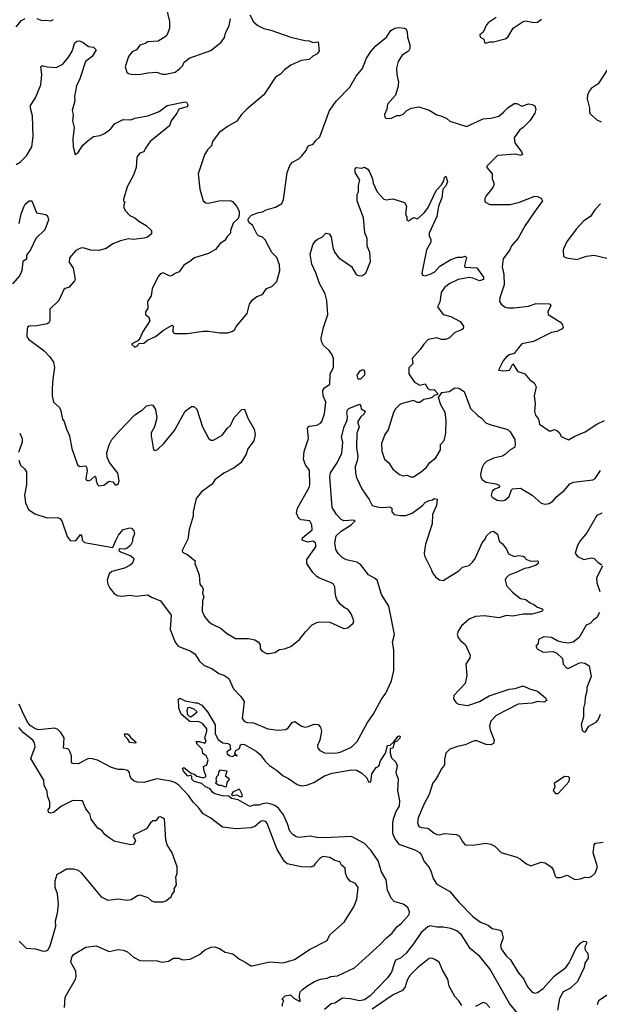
# Model space of a CAD drawing. Extents: x 1921360 to 2014538, y 768294 to 907744.
# Tile 364 of 412: x 1970833 to 1975325, y 882909 to 890540. Entities that reach past the tile are written whole.
import ezdxf

# ---------------------------------------------------------------- set-up
doc = ezdxf.new("R2010")
doc.units = 0

msp = doc.modelspace()

# ---------------------------------------------------------------- linework, layer by layer
at = {"layer": '0CON10XD'}
for points in [[(1971968.6, 890635), (1971992.9, 890525), (1971992.5, 890475), (1971979.3, 890430.7), (1971967.5, 890412.5), (1971905.8, 890374.2), (1971825, 890369.2), (1971805, 890356), (1971765, 890343.3), (1971737.5, 890305), (1971705, 890291.2), (1971676.2, 890255), (1971650, 890175), (1971663.6, 890133.6), (1971675, 890122.5), (1971697, 890117), (1971755, 890113.8), (1971825, 890128.8), (1971895, 890133.3), (1971938, 890118), (1971965, 890117.5), (1972037, 890133), (1972071.7, 890158.3), (1972096.7, 890185), (1972105, 890207.5), (1972145, 890241.2), (1972315, 890300.8), (1972394.3, 890365), (1972419.1, 890400.9), (1972428.1, 890435), (1972456.6, 890493.4), (1972466, 890545)], [(1970805, 890483.8), (1970847.3, 890532.7), (1970875, 890550)], [(1970965, 890550), (1971005, 890532.5), (1971035, 890536.7), (1971075, 890531.2), (1971095, 890540)], [(1972617.3, 890577.3), (1972645, 890523.3), (1972677.5, 890495), (1972725, 890470), (1972778.3, 890458.3), (1972935, 890404), (1973043, 890377), (1973076.4, 890376.4), (1973105, 890362.5), (1973145, 890367.5), (1973152.5, 890295), (1973137.5, 890275), (1973105, 890257.5), (1973075, 890231.9), (1973015, 890222), (1972935, 890186.9), (1972885, 890151.9), (1972855, 890117.9), (1972814.7, 890095.3), (1972723.8, 889956.2), (1972592.5, 889845), (1972552.5, 889805), (1972515.8, 889754.2), (1972447.5, 889715), (1972378.8, 889665), (1972326, 889595), (1972318.7, 889561.3), (1972288.3, 889531.7), (1972265, 889492.5)], [(1974524.3, 890555.7), (1974463.3, 890515), (1974446.7, 890495), (1974425, 890442.5), (1974398.3, 890421.7)], [(1974398.3, 890421.7), (1974402.5, 890405), (1974429.3, 890389.3), (1974433.8, 890363.8), (1974445, 890357.5), (1974475, 890367.5), (1974505, 890366.7), (1974595, 890391.2), (1974616.2, 890405), (1974657, 890473), (1974733.9, 890526.1), (1974755, 890531.2), (1974815, 890518.8), (1974845, 890520), (1974877, 890543)], [(1972265, 889492.5), (1972216.2, 889345), (1972228.8, 889225), (1972253.3, 889135), (1972275, 889120), (1972295, 889118), (1972375, 889136), (1972465, 889137.5), (1972481.7, 889131.7), (1972512.5, 889095), (1972533.3, 889055), (1972533.3, 889025), (1972525, 889000), (1972486.4, 888963.6), (1972466.7, 888905), (1972466.1, 888883.9), (1972439.5, 888860.5), (1972422.7, 888827.3), (1972386.7, 888805), (1972350.7, 888759.3), (1972295, 888727.5), (1972186.4, 888693.6), (1972152.5, 888665), (1972105, 888637.5), (1972067.5, 888585), (1972036.4, 888573.6), (1972013.6, 888556.4), (1971995, 888551.2), (1971945, 888576.7), (1971925, 888570), (1971905, 888550), (1971860, 888455), (1971851.7, 888398.3), (1971823.3, 888355), (1971826, 888305), (1971806.7, 888275), (1971807.5, 888255), (1971832.5, 888235), (1971842.5, 888205), (1971785, 888117.5), (1971767, 888073), (1971748.3, 888051.7), (1971701.7, 888028.3), (1971701.7, 888021.7), (1971725, 888002.5), (1971747.5, 888015), (1971755, 888030), (1971795, 888032.5), (1971823.3, 888056.7), (1971886.1, 888083.9), (1971947.7, 888132.3), (1972015, 888172.5), (1972022.5, 888165), (1972020, 888125), (1972025, 888112.5), (1972035, 888106.7), (1972131.7, 888108.3), (1972255, 888126.7), (1972295, 888126.7), (1972385, 888113.3), (1972445, 888113.3), (1972478, 888122), (1972497.5, 888135), (1972512.5, 888165), (1972595, 888262.5), (1972613.3, 888335), (1972634.1, 888365.9), (1972670, 888395), (1972715, 888410), (1972745, 888457.5), (1972787, 888473), (1972825, 888510), (1972848.8, 888595), (1972845, 888640), (1972825, 888697.5), (1972786.4, 888736.4), (1972735, 888832.5), (1972713.6, 888853.6), (1972683.9, 888863.9), (1972672.5, 888875), (1972636.1, 888946.1), (1972610, 888965), (1972603, 888983), (1972605, 889000), (1972630, 889025), (1972683.9, 889046.1), (1972715, 889051.2), (1972743.1, 889066.9), (1972815, 889085.8), (1972864, 889115), (1972877.5, 889145), (1972904.4, 889355), (1972929.2, 889415), (1972946.2, 889435), (1972995, 889462.5), (1973018, 889485), (1973054, 889525), (1973068.3, 889561.7), (1973107.5, 889575), (1973127, 889603), (1973158.3, 889631.7), (1973234.6, 889835.4), (1973289.1, 889910.9), (1973392.1, 890017.9), (1973439.1, 890100.9), (1973488.5, 890161.5), (1973519.2, 890240.8), (1973555.5, 890295), (1973592.6, 890337.4), (1973675, 890403.8), (1973708.8, 890455), (1973738.8, 890475), (1973765, 890480), (1973815, 890474.2), (1973828, 890465), (1973836.6, 890446.6), (1973839.4, 890405), (1973855.7, 890345.7), (1973855.7, 890315), (1973845, 890296), (1973798, 890265), (1973765.8, 890215), (1973754, 890165), (1973756, 890115), (1973767.5, 890055), (1973762, 890015), (1973746.2, 889955), (1973683.3, 889885), (1973676.7, 889845), (1973658.8, 889805), (1973661.2, 889785), (1973672.5, 889775), (1973715, 889776.7), (1973755, 889797.5), (1973781.7, 889798.3), (1973805, 889807.5), (1973832.5, 889835), (1973866.1, 889853.9), (1973925, 889863.8), (1974005, 889837.5), (1974065, 889801.2), (1974105, 889792), (1974144, 889774), (1974165, 889753.8), (1974295, 889712), (1974425, 889770), (1974485, 889776), (1974545, 889792.9), (1974584.4, 889825.6), (1974615, 889856.2), (1974665, 889890), (1974685, 889888.8), (1974725, 889870), (1974777, 889887), (1974805, 889882.5), (1974825, 889872.5), (1974833.8, 889845), (1974823.8, 889815), (1974785, 889756), (1974735.4, 889704.6), (1974705, 889684), (1974664.2, 889625), (1974670.8, 889585), (1974722.5, 889515), (1974730, 889495), (1974715, 889487.5), (1974677.1, 889497.1), (1974535, 889488), (1974453.3, 889405), (1974452.5, 889395), (1974493.3, 889345), (1974493.3, 889305), (1974506.7, 889275), (1974506.4, 889256.4), (1974500.5, 889239.5), (1974446.7, 889175), (1974437.5, 889155), (1974438.3, 889128.3), (1974475, 889107.5), (1974635, 889106.9), (1974705, 889125.7), (1974825, 889171.2), (1974845, 889170), (1974875, 889157.5), (1974883.3, 889135), (1974816.9, 889043.1), (1974750.8, 888945), (1974695, 888846.2), (1974645, 888786.2), (1974630, 888755), (1974580.6, 888685), (1974570.9, 888625), (1974585.4, 888565), (1974588.5, 888485), (1974553.3, 888385), (1974550, 888355), (1974563.3, 888335), (1974595, 888312.5), (1974615, 888307.1), (1974665.8, 888305.8), (1974775, 888320.6), (1974835, 888340), (1974937.5, 888337.5), (1974950, 888325), (1974926.7, 888275), (1974927.5, 888255), (1975023.3, 888195), (1975040, 888175), (1975043.3, 888155), (1975035.8, 888144.2), (1974995.9, 888124.1), (1974955, 888114.4), (1974815, 888046.9), (1974725, 888027.5), (1974695.5, 887994.5), (1974665, 887952.9), (1974625, 887942), (1974603.3, 887925), (1974580, 887895), (1974543, 887823), (1974585, 887817.5), (1974625, 887822.5), (1974635, 887830), (1974655, 887872.5), (1974692.3, 887812.3), (1974747.5, 887795), (1974787.3, 887747.3), (1974820, 887725), (1974834, 887695), (1974818.8, 887625), (1974827.5, 887565), (1974821.2, 887505), (1974831.2, 887475), (1974854, 887445), (1974860, 887405), (1974935, 887353.3), (1974955, 887353.3), (1974975, 887363.3), (1974995, 887356.2), (1975015, 887336.7), (1975028.3, 887308.3), (1975085, 887282.5), (1975135, 887312), (1975215, 887346), (1975305, 887406.2), (1975365.5, 887434.5)], [(1970805, 889416.2), (1970836.2, 889435), (1970885.7, 889484.3), (1970926.7, 889555), (1970936.2, 889635), (1970933.1, 889795), (1970915.8, 889855), (1970917.1, 889875), (1970954.3, 889935), (1970995.6, 890035), (1971003.9, 890115), (1970996.6, 890173.4), (1971005, 890182.5), (1971015, 890183.1), (1971045.6, 890174.4), (1971115, 890170), (1971165.8, 890194.2), (1971211.9, 890248.1), (1971238.1, 890295), (1971259.7, 890360.3), (1971275, 890374.3), (1971295, 890375.7), (1971325, 890362.9), (1971365, 890330.8), (1971405, 890326.2), (1971426.4, 890306.4), (1971395.6, 890255), (1971343.8, 890215), (1971298.7, 890081.3), (1971272.3, 890027.7), (1971256.7, 889945), (1971259.8, 889910.2), (1971239.4, 889835), (1971245.8, 889805), (1971242.9, 889755), (1971255.6, 889705), (1971245.7, 889615), (1971246, 889555), (1971263.6, 889493.6), (1971285, 889510), (1971322.4, 889567.6), (1971375.7, 889614.3), (1971405, 889634), (1971457, 889643), (1971491.2, 889658.8), (1971538, 889695), (1971567.5, 889732.5), (1971635, 889766), (1971695, 889764.2), (1971724.4, 889775.6), (1971825, 889794.3), (1971912.4, 889827.6), (1971975, 889875.6), (1972115, 889904), (1972125, 889900), (1972134.2, 889885), (1972135, 889873.3), (1972126.7, 889865), (1972065, 889846.2), (1972051.4, 889815), (1972007.1, 889755), (1971994.2, 889715.8), (1971844.3, 889595), (1971808, 889545), (1971795, 889516.2), (1971765, 889504.2), (1971740.8, 889475), (1971734.2, 889395), (1971715.6, 889335), (1971664.3, 889245), (1971636.1, 889146.1), (1971637.5, 889135), (1971647.5, 889125), (1971638.8, 889105), (1971638.8, 889085), (1971651.2, 889061.2), (1971685, 889022), (1971725, 889002.9), (1971755, 888979.4), (1971812.5, 888945), (1971853.3, 888905), (1971855, 888880), (1971822.5, 888855), (1971795, 888845.8), (1971715, 888835.6), (1971675, 888840), (1971613.1, 888826.9), (1971555, 888802.5), (1971504, 888766), (1971445, 888751.5), (1971385, 888754.3), (1971325, 888772.5), (1971305, 888768.6), (1971268.7, 888751.3), (1971219.2, 888695), (1971215, 888660), (1971246, 888615), (1971262.5, 888525), (1971257.5, 888515), (1971215, 888466.7), (1971183.8, 888456.2), (1971175, 888447.5), (1971135, 888362.5), (1971066.7, 888295), (1971066.7, 888205), (1971059.5, 888190.5), (1971045, 888182), (1970965, 888166.2), (1970905, 888163.3), (1970894.2, 888155.8), (1970891.2, 888145), (1970887, 888087), (1970900, 888065), (1971023.4, 887973.4), (1971065, 887926), (1971094.6, 887884.6), (1971103.6, 887845), (1971088.6, 887755), (1971084.2, 887685), (1971084.4, 887625), (1971095.8, 887575.8), (1971137.8, 887537.8), (1971149.7, 887519.7), (1971164.2, 887445), (1971178, 887425), (1971195, 887367.5), (1971218.8, 887315), (1971237.3, 887217.3), (1971280.5, 887090.5), (1971295, 887077.5), (1971345, 887083.3), (1971351.7, 887071.7), (1971354.4, 887045), (1971344.5, 886985), (1971350, 886970), (1971365, 886966.2), (1971385, 886974), (1971415, 887001.2), (1971423.8, 886993.8), (1971424.3, 886965.7), (1971435, 886936.7), (1971445, 886926.7), (1971485, 886933.3), (1971525, 886962.5), (1971555, 886957.5), (1971575, 886932.5), (1971595, 886940), (1971603.3, 886965), (1971594, 887025), (1971528, 887108), (1971510.2, 887150.2), (1971506.8, 887183.2), (1971526.9, 887245), (1971547.1, 887285), (1971605, 887353.8), (1971725, 887477.5), (1971785, 887517.1), (1971815, 887545.8), (1971854.2, 887555.8), (1971865, 887553.3), (1971885, 887517.5), (1971895.6, 887455), (1971876.9, 887385), (1971852.8, 887337.2), (1971851.1, 887315), (1971870, 887205), (1971885, 887200), (1971901.7, 887208.3), (1971950, 887255), (1972033.4, 887356.6), (1972114.5, 887505.5), (1972165, 887542.5), (1972181.7, 887541.7), (1972205, 887522.5), (1972248.9, 887385), (1972295, 887296.7), (1972315, 887281.2), (1972335, 887280), (1972400.7, 887319.3), (1972441.9, 887375), (1972467.5, 887395), (1972494.6, 887455.4), (1972555, 887517.5), (1972575, 887520), (1972600.5, 887450.5), (1972650, 887365), (1972658, 887325), (1972648, 887275), (1972600.8, 887215), (1972587.2, 887172.8), (1972545.4, 887104.6), (1972495, 887065.8), (1972415, 887024.2), (1972345, 886973.8), (1972325, 886940), (1972240.5, 886879.5), (1972201.2, 886828.8), (1972176.4, 886726.4), (1972178.3, 886691.7), (1972145, 886590), (1972136.2, 886515), (1972092, 886425), (1972095, 886413.8), (1972135, 886393.1), (1972193.3, 886345), (1972190, 886325), (1972223, 886237), (1972228.8, 886165), (1972248.6, 886138.6)], [(1975387, 890153), (1975315, 890042), (1975262.5, 890005), (1975245.8, 889985), (1975233.8, 889955), (1975231.2, 889925), (1975247.5, 889855), (1975247.5, 889825), (1975255, 889810), (1975305, 889763.3), (1975338.3, 889748.3)], [(1972248.6, 886138.6), (1972253.8, 886125), (1972248.6, 886095), (1972260.8, 886065), (1972248.6, 886035), (1972247.5, 885955), (1972264, 885915), (1972296.8, 885876.8), (1972325.5, 885855.5), (1972395, 885822), (1972435, 885784.3), (1972504.5, 885744.5), (1972605, 885743.3), (1972655, 885732.5), (1972682.5, 885715), (1972696.7, 885695), (1972696.7, 885665), (1972712.5, 885645), (1972745, 885628.8), (1972765, 885626.7), (1972810, 885635), (1972845, 885660), (1972886.1, 885663.9), (1972935, 885683.3), (1973000, 885735), (1973046.7, 885795), (1973100.5, 885849.5), (1973135, 885868.8), (1973155, 885873.3), (1973235, 885871.2), (1973345, 885822.5), (1973375, 885827.5), (1973416.4, 885863.6), (1973421.7, 885881.7), (1973402.5, 885935), (1973375, 885972.5), (1973355, 885980), (1973318.3, 886008.3), (1973290, 886045), (1973280.5, 886080.5), (1973275.7, 886145), (1973264.2, 886165), (1973241.2, 886178.8), (1973155, 886211.2), (1973134.7, 886224.7), (1973104.3, 886254.3), (1973058.2, 886325), (1973058.5, 886355), (1973126.5, 886455), (1973128.9, 886475), (1973124.3, 886485), (1973105, 886497.9), (1973065, 886491.2), (1973022, 886505), (1973025, 886525.4), (1973098.8, 886585), (1973097.5, 886625), (1973080, 886655), (1973014.5, 886664.5), (1972995, 886674), (1972976.9, 886715), (1972985.7, 886755), (1973075.5, 886914.5), (1973080, 886935), (1973078.1, 887045), (1973045.8, 887095), (1973031.4, 887135), (1973036.5, 887193.5), (1973071.4, 887295), (1973063.8, 887375), (1973075, 887390), (1973135, 887397.5), (1973165, 887414), (1973175, 887426.7), (1973194.2, 887484.2), (1973204.3, 887575), (1973185.6, 887625), (1973181.1, 887665), (1973194.7, 887685.3), (1973237.5, 887715), (1973240, 887795), (1973265.4, 887845), (1973264.6, 887915), (1973253.6, 887943.6), (1973230.4, 887975), (1973188.2, 888015), (1973170.6, 888045), (1973169.6, 888075), (1973186.7, 888155), (1973220.7, 888255), (1973212.4, 888362.4), (1973198.8, 888415), (1973155.5, 888495), (1973128.7, 888578.7), (1973095.7, 888645), (1973082.7, 888722.7), (1973105.7, 888794.3), (1973125, 888826.7), (1973140.3, 888839.7), (1973175.7, 888854.3), (1973206.4, 888886.4), (1973230, 888880), (1973245.8, 888855.8), (1973259.2, 888775), (1973272.5, 888737.5), (1973306, 888695), (1973405, 888626.2), (1973441.2, 888565), (1973455, 888556), (1973485, 888554), (1973514, 888575), (1973550.6, 888665), (1973545.6, 888735), (1973526.5, 888785), (1973524.4, 888844.4), (1973506.8, 888886.8), (1973496.5, 889005), (1973448, 889135), (1973448.8, 889185), (1973458, 889205), (1973458.8, 889255), (1973468, 889295), (1973433.8, 889355), (1973433.3, 889385), (1973440, 889395), (1973485, 889388.8), (1973505.9, 889395.9), (1973531.2, 889381.2), (1973547.5, 889355), (1973567.1, 889305), (1973572.4, 889272.4), (1973602, 889205), (1973655, 889147.5), (1973673.6, 889143.6), (1973725, 889151.2), (1973815, 889123.3), (1973830, 889095), (1973823.3, 889035), (1973831.7, 889008.3), (1973832.5, 888985), (1973845, 888980), (1973885, 889007.5), (1973915, 888996.7), (1973970, 889045), (1973998, 889085), (1974061.1, 889215), (1974100.4, 889259.6), (1974118.6, 889291.4), (1974125, 889316.7), (1974135, 889326.2), (1974149.2, 889285), (1974135, 889251.2), (1974113.1, 889226.9), (1974105, 889160), (1974078.5, 889095), (1974065.4, 889014.6), (1974006.4, 888885), (1974005.7, 888865), (1974020, 888835), (1974020, 888815), (1973985.6, 888755), (1973948.8, 888575), (1973955, 888560), (1973974.2, 888554.2), (1974015, 888566.9), (1974049.2, 888585), (1974089.5, 888630.5), (1974175, 888681.4), (1974225, 888699.2), (1974260.5, 888699.5), (1974285, 888706.7), (1974296.2, 888696.2), (1974278.8, 888635), (1974282, 888622), (1974375, 888617.8), (1974427.5, 888545), (1974427.3, 888525), (1974395, 888515.3), (1974345, 888536.7), (1974315, 888540.9), (1974230, 888525), (1974167.1, 888495), (1974125.6, 888465), (1974100, 888425), (1974089.7, 888350.3), (1974071.2, 888315), (1974115, 888256), (1974175, 888239.2), (1974245, 888201.2), (1974273.3, 888165), (1974268.8, 888145), (1974257.5, 888135), (1974205, 888114.3), (1974164, 888075), (1974135, 888062.2), (1974101.9, 888061.9), (1974065, 888074.2), (1973999.5, 888060.5), (1973963.8, 888026.2), (1973935.4, 887984.6), (1973874, 887915), (1973878.3, 887871.7), (1973847.9, 887842.1), (1973847.5, 887795), (1973891.2, 887731.2), (1973935, 887706.7), (1973975, 887718.8), (1973995, 887681.2), (1974015, 887672), (1974045, 887672.5), (1974070, 887645), (1974070, 887635), (1974045, 887627.5), (1974028.8, 887611.2), (1974007.3, 887602.7), (1973965, 887596), (1973935, 887573.1), (1973915, 887573.1), (1973885, 887588), (1973795.6, 887564.4), (1973776.7, 887555), (1973745, 887523.8), (1973729.2, 887495), (1973689.4, 887360.6), (1973663.3, 887325), (1973637.1, 887255), (1973639.2, 887195), (1973660.8, 887135), (1973694.2, 887104.2), (1973725, 887056.2), (1973775, 887013.8), (1973805, 887004), (1973835, 887010), (1973865, 886995.7), (1973885, 886996.7), (1973944.2, 887035), (1973985, 887071.9), (1974012.4, 887107.6), (1974056.6, 887143.4), (1974093.3, 887205), (1974093.1, 887246.9), (1974122.6, 887277.4), (1974135.4, 887334.6), (1974138.5, 887435), (1974130, 887495), (1974096.2, 887555), (1974078.3, 887611.7), (1974105, 887650), (1974161.7, 887658.3), (1974205, 887686), (1974235, 887684.2), (1974277.8, 887657.8), (1974327, 887527), (1974385, 887470), (1974410, 887455), (1974445, 887416.2), (1974475, 887402.5), (1974615, 887362.5), (1974635, 887346.2), (1974670.8, 887285), (1974672.9, 887245), (1974666.4, 887223.6), (1974633.4, 887206.6), (1974598.6, 887171.4), (1974575, 887156.9), (1974505, 887142.3), (1974450, 887115), (1974430.5, 887095), (1974414.5, 887065), (1974402.7, 887015), (1974405.5, 886995), (1974417.8, 886975), (1974445.3, 886955.3), (1974521.7, 886941.7), (1974543.3, 886935), (1974552.5, 886925), (1974546.1, 886913.9), (1974515, 886902), (1974494.5, 886885.5), (1974487.5, 886855), (1974495, 886840), (1974533, 886817), (1974575, 886810), (1974593.6, 886816.4), (1974625, 886843.3), (1974643.3, 886895), (1974652.5, 886905), (1974715, 886909.2), (1974805, 886854.4), (1974875, 886793.1), (1974905, 886785.6), (1974935, 886791.4), (1974965, 886808), (1974994.6, 886845.4), (1975055, 886894.2), (1975096.2, 886943.8), (1975125, 886954.7), (1975275, 886974.2), (1975292.5, 886985), (1975335, 887046)], [(1970828.9, 888961.1), (1970844.5, 889035), (1970866.5, 889095), (1970875, 889110), (1970905, 889136.2), (1970927, 889137), (1970963.6, 889043.6), (1971035, 889030), (1971049.3, 889019.3), (1971057, 888987), (1971045, 888960), (1971028.3, 888911.7), (1970958.8, 888845), (1970916.2, 888755), (1970884.3, 888715), (1970885.8, 888684.2), (1970856.7, 888665), (1970848, 888595), (1970833.6, 888556.4), (1970776.9, 888493.1)], [(1975335, 889113.3), (1975290, 889065), (1975256.7, 889015), (1975205, 888981.2), (1975145, 888916.2), (1975070, 888815), (1975043.8, 888755), (1975047.5, 888705), (1975070, 888695), (1975152.3, 888682.3), (1975179.5, 888690.5), (1975225, 888706), (1975285, 888714), (1975438.3, 888678.3)], [(1973475, 887753.8), (1973455, 887753.8), (1973448, 887785), (1973475, 887820), (1973495, 887829.2), (1973505.5, 887815.5), (1973504.2, 887785), (1973475, 887753.8)], [(1970826.5, 887125), (1970838.3, 887088.3), (1970869.1, 887059.1), (1970884.4, 887034.4), (1970885.7, 886934.3), (1970870.9, 886855), (1970877.3, 886795), (1970900.6, 886745), (1970950, 886710), (1971045, 886679.6), (1971125, 886681.9), (1971145, 886674), (1971159.2, 886655), (1971199.4, 886535), (1971225, 886503.4), (1971268, 886502), (1971305, 886550), (1971315, 886537.5), (1971317.3, 886505), (1971335, 886488), (1971555, 886450), (1971576.8, 886503.2), (1971598, 886545), (1971635, 886588.8), (1971685, 886602.5), (1971699.3, 886599.3), (1971718.3, 886578.3), (1971723, 886557), (1971707.5, 886515), (1971707.5, 886495), (1971692.5, 886465), (1971666.6, 886443.4), (1971645, 886436.7), (1971611.7, 886438.3), (1971602.5, 886435), (1971601.2, 886425), (1971615, 886414.4), (1971694, 886385), (1971715.5, 886365.5), (1971717.5, 886355), (1971704.2, 886325), (1971688.3, 886311.7), (1971645, 886288.1), (1971548, 886262), (1971525, 886246), (1971511.8, 886195), (1971516.7, 886165), (1971530, 886135), (1971565, 886092.5), (1971588.1, 886078.1), (1971625, 886073.3), (1971685, 886079.4), (1971735, 886071.5), (1971825, 886082), (1971853.2, 886063.2), (1971925, 886036), (1972005.5, 885925), (1971999.2, 885815), (1972037.8, 885715), (1972060.8, 885685), (1972091.1, 885671.1), (1972155, 885647.8), (1972190, 885625), (1972225, 885568.8), (1972261.2, 885535), (1972322.4, 885512.4), (1972375, 885471.9), (1972415, 885460.6), (1972454.2, 885435), (1972489.4, 885355), (1972547.5, 885295), (1972572.9, 885255), (1972556.2, 885125), (1972575, 885101.2), (1972595, 885092.9), (1972645, 885090), (1972755, 885044.3), (1972835, 885032.5), (1972895, 885038.8), (1972916.2, 885055), (1972945, 885093.3), (1972965, 885100), (1973017.5, 885065), (1973045, 885058), (1973068.8, 885061.2), (1973115, 885080), (1973145, 885077.5), (1973165, 885057.5), (1973172, 885025), (1973159.2, 884955), (1973140, 884915), (1973142.5, 884895), (1973160, 884875), (1973195, 884857.5), (1973280, 884855), (1973316.4, 884863.6), (1973405, 884901.9), (1973447.1, 884945), (1973528, 885092), (1973573.3, 885155), (1973635.6, 885275), (1973670.6, 885319.4), (1973715, 885416.7), (1973731.4, 885495), (1973731.4, 885655), (1973722.5, 885715), (1973737.8, 885775), (1973692.7, 885995), (1973635.4, 886085.4), (1973601.9, 886195), (1973582.8, 886212.8), (1973535, 886236.2), (1973475.6, 886315), (1973445, 886335.7), (1973421.7, 886341.7), (1973365, 886353.3), (1973335, 886369.2), (1973301.7, 886401.7), (1973283.7, 886433.7), (1973273.8, 886486.2), (1973285, 886539.2), (1973325, 886576.1), (1973401.4, 886625), (1973433.3, 886655), (1973421.2, 886661.2), (1973345, 886654.6), (1973324, 886665), (1973287.5, 886705), (1973255, 886760), (1973235.8, 886995.8), (1973242, 887028), (1973293.1, 887105), (1973329.1, 887180.9), (1973336.7, 887265), (1973325.6, 887305), (1973347.5, 887385), (1973371.4, 887435), (1973374.4, 887465), (1973368, 887495), (1973373, 887517), (1973383, 887527), (1973465, 887560), (1973477.5, 887545), (1973480, 887525), (1973510, 887505), (1973502.5, 887485), (1973477.5, 887462.5), (1973453.3, 887425), (1973453.2, 887413.2)], [(1973453.2, 887413.2), (1973462.5, 887385), (1973446, 887334), (1973444, 887225), (1973453.3, 887155), (1973449.1, 887120.9), (1973432.2, 887075), (1973434.6, 887024.6), (1973442.2, 886992.2), (1973484.7, 886904.7), (1973541.7, 886821.7), (1973565, 886775.8), (1973615, 886760.6), (1973655, 886758.1), (1973700, 886765), (1973717.5, 886755), (1973716.2, 886725), (1973735, 886706.2), (1973785, 886696.2), (1973825, 886696.2), (1973875, 886716), (1973953.3, 886775), (1973975, 886798.8), (1974005, 886813.8), (1974032, 886818), (1974045, 886827.8), (1974068.8, 886825), (1974063.8, 886775), (1974032.5, 886705), (1974028.3, 886631.7), (1973977.5, 886475), (1973967.8, 886405), (1973969.2, 886385), (1974022.5, 886282.5), (1974032.1, 886252.1), (1974055, 886221.2), (1974085, 886198.8), (1974115, 886194.2), (1974235, 886268.1), (1974265, 886298.1), (1974315, 886310), (1974342.1, 886335), (1974361.8, 886365), (1974415.8, 886484.2), (1974438.8, 886515), (1974449.3, 886540.7), (1974485, 886570), (1974505.7, 886575.7), (1974535, 886553.3), (1974548.8, 886498.8), (1974575, 886476.7), (1974605.8, 886435.8), (1974620, 886400), (1974665, 886380), (1974695, 886386), (1974735, 886381.2), (1974747.5, 886375), (1974755, 886360), (1974793.9, 886343.9), (1974845, 886346.7), (1974850.7, 886340.7), (1974850, 886325), (1974835, 886311.1), (1974775, 886290.5), (1974745, 886287.5), (1974685, 886257.1), (1974623.9, 886236.1), (1974602.5, 886215), (1974595.7, 886195), (1974605.8, 886155), (1974652.1, 886102.1), (1974714.5, 886054.5), (1974756.2, 886045), (1974782.7, 886022.7), (1974817, 886007), (1974846.7, 885986.7), (1974881.2, 885975), (1974888.8, 885965), (1974876.8, 885953.2), (1974805, 885932.2), (1974735, 885931.4), (1974655, 885916.4), (1974605, 885922.9), (1974545, 885902.9), (1974435, 885918.5), (1974365, 885915.5), (1974317.1, 885895), (1974257.7, 885842.3), (1974230.2, 885799.8), (1974224.2, 885775), (1974230.9, 885750.9), (1974245, 885731.2), (1974288.6, 885695), (1974324.3, 885615), (1974320, 885595), (1974290, 885545), (1974296.8, 885456.8), (1974285.6, 885395), (1974197.7, 885302.3), (1974195, 885277.5), (1974215, 885246.7), (1974233.3, 885235), (1974305, 885225.5), (1974395, 885254.6), (1974470.9, 885299.1), (1974625, 885351.5), (1974672.7, 885357.3), (1974735, 885377.8), (1974783.4, 885353.4), (1974845, 885335.7), (1974908, 885285), (1974917.3, 885262.7), (1974895, 885251.9), (1974845, 885255.8), (1974805, 885243.3), (1974695, 885235.5), (1974525, 885148), (1974485, 885103.8), (1974474.5, 885065), (1974479.5, 885035), (1974510, 884955), (1974505, 884930), (1974485, 884920.6), (1974447.9, 884922.1), (1974375, 884950), (1974355, 884951.4), (1974285, 884918.8), (1974225, 884908), (1974165, 884886.2), (1974134, 884855), (1974124.2, 884805.8), (1974125.8, 884765), (1974101.2, 884735), (1974075.5, 884684.5), (1974053.3, 884645), (1974034, 884625), (1974005.8, 884535), (1973963.7, 884456.3), (1973920, 884355), (1973916.2, 884315), (1973926, 884286), (1973945, 884278.6), (1973995, 884274.3), (1974044.5, 884234.5), (1974065, 884226), (1974085, 884222.5), (1974125, 884232.5), (1974217.5, 884225), (1974241.2, 884211.2), (1974266.2, 884165), (1974285.9, 884145.9), (1974345, 884142.5), (1974445, 884158.8), (1974485, 884151.2), (1974514.3, 884134.3), (1974565, 884086.7), (1974685, 884048.8), (1974714.1, 884034.1), (1974755, 884000), (1974795, 883983.3), (1974875, 884010), (1974905, 884006.7), (1974953, 883973), (1974970, 883945), (1974983, 883903), (1974993, 883893), (1975025, 883892.5), (1975075, 883910), (1975135, 883876.7), (1975178.3, 883881.7), (1975215, 883893.8), (1975241.7, 883891.7), (1975265, 883899.2), (1975292.9, 883925), (1975309.4, 883975), (1975276.1, 884083.9), (1975284, 884145), (1975295, 884158), (1975355, 884166)], [(1970832.5, 887335), (1970852.5, 887295), (1970851.9, 887265), (1970824.5, 887185)], [(1975343.8, 886716.2), (1975305, 886696.2), (1975227.4, 886562.6), (1975175, 886500), (1975154.4, 886465), (1975138, 886405), (1975155, 886378.8), (1975205, 886355.8), (1975265, 886368), (1975283.9, 886363.9), (1975315, 886334), (1975345, 886315.8)], [(1975349.4, 886305), (1975302.9, 886215), (1975305.7, 886175.7), (1975328.3, 886108.3)], [(1975326, 885945), (1975305, 885906.2), (1975280.3, 885889.7), (1975255, 885861.2), (1975223.2, 885846.8), (1975168.3, 885751.7), (1975122.5, 885715), (1975085, 885708.6), (1975045, 885712), (1975003.2, 885723.2), (1974955, 885751.2), (1974895, 885757.5), (1974852.5, 885735), (1974850, 885705), (1974833.8, 885685), (1974844.2, 885664.2), (1974888.3, 885638.3), (1974963.6, 885643.6), (1974995, 885631.2), (1975038.3, 885588.3), (1975043.8, 885545), (1975072.5, 885515), (1975087.5, 885515), (1975165, 885553.1), (1975185, 885557.1), (1975212.6, 885552.6), (1975245, 885531.2), (1975260.7, 885449.3), (1975228.8, 885365), (1975227.5, 885335), (1975213.8, 885286.2), (1975213.3, 885245), (1975201.9, 885205), (1975201.1, 885135), (1975184.2, 885075), (1975192.9, 885032.9), (1975205, 885021.2), (1975218.8, 885021.2), (1975244.3, 885065.7), (1975299.2, 885095), (1975315.7, 885115), (1975333.2, 885156.8)], [(1972870, 882895), (1972870, 882915), (1972880, 882935), (1972870, 882945), (1972870, 882955), (1972890, 882975), (1972931.7, 882981.7), (1972957, 882957), (1973005, 882930), (1973010, 882945), (1973000, 882955), (1973000, 882975), (1973006.7, 883005), (1973023.3, 883025), (1973065, 883055.8), (1973116.7, 883085), (1973165, 883102.9), (1973215, 883110.8), (1973245, 883123.6), (1973295, 883128.6), (1973428.3, 883191.7), (1973626.6, 883373.4), (1973674.4, 883425), (1973720, 883460), (1973755, 883509.2), (1973788, 883535), (1973850, 883605), (1973853.8, 883625), (1973839.8, 883659.8), (1973805, 883685.5), (1973735.6, 883705.6), (1973711.3, 883731.3), (1973682.9, 883795), (1973672.1, 883875), (1973635.7, 883935), (1973611.7, 884021.7), (1973555, 884102.5), (1973505.8, 884155.8), (1973405, 884209.1), (1973195, 884200.4), (1973135, 884202.2), (1973085, 884211.9), (1972995, 884202.5), (1972975, 884207.5), (1972948.8, 884225), (1972925, 884251.2), (1972908.7, 884308.7), (1972878.2, 884378.2), (1972838.3, 884428.3), (1972810.1, 884450.1), (1972780.5, 884460.5), (1972745, 884466.8), (1972715, 884463.8), (1972685, 884453.2), (1972645, 884452.7), (1972615, 884441.1), (1972525, 884492.5), (1972473.9, 884503.9), (1972453.3, 884523.3), (1972405, 884525.5), (1972345, 884541.4), (1972330, 884550), (1972309, 884579), (1972273.4, 884593.4), (1972245, 884619.2), (1972185.3, 884635.3), (1972166.7, 884655), (1972166.4, 884676.4), (1972155, 884682.5), (1972135, 884678.1), (1972101.5, 884715), (1972093.2, 884736.8), (1972105, 884743.1), (1972165, 884697.5), (1972182.5, 884695), (1972205, 884676), (1972255, 884663.1), (1972278, 884675), (1972261.2, 884715), (1972257.5, 884752.5), (1972282.5, 884765), (1972292.5, 884805), (1972277.5, 884835), (1972251.7, 884851.7), (1972246.2, 884886.2), (1972207.5, 884925), (1972200, 884945), (1972225, 884946.7), (1972268.3, 884931.7), (1972276.7, 884945), (1972267.5, 884975), (1972282.5, 885025), (1972282.5, 885045), (1972253, 885083), (1972233.9, 885093.9), (1972215, 885101.2), (1972155, 885097.5), (1972085, 885157.5), (1972066.2, 885205), (1972063.3, 885275), (1972075, 885282.5), (1972115, 885260), (1972195, 885246.7), (1972210, 885245), (1972245, 885226.7), (1972288, 885175), (1972348, 885075), (1972348.1, 885005), (1972371.2, 884961.2), (1972405.8, 884935.8), (1972445, 884930.8), (1972462.3, 884922.3), (1972467.3, 884882.7), (1972437.5, 884865), (1972440.7, 884850.7), (1972460, 884835), (1972485, 884830), (1972495, 884840), (1972510, 884840), (1972518.3, 884831.7), (1972518.3, 884838.3), (1972510, 884840), (1972500, 884855), (1972507.5, 884875), (1972535, 884892.5), (1972545, 884918.8), (1972555.8, 884924.2), (1972575, 884921.4), (1972665, 884871.2), (1972696.7, 884845), (1972733.8, 884793.8), (1972768.6, 884758.6), (1972823, 884723), (1972875, 884678.8), (1972915, 884658.8), (1972982.1, 884612.1), (1973015, 884603.3), (1973055, 884607.5), (1973111.8, 884628.2), (1973195, 884680.8), (1973255, 884699.4), (1973405, 884726.5), (1973445, 884724.3), (1973485, 884701.2)], [(1971179.6, 882885), (1971185.5, 882965), (1971264.6, 883105), (1971270.4, 883125), (1971267.2, 883167.2), (1971228.5, 883235), (1971236.2, 883273.8), (1971250.8, 883295), (1971345, 883352.5), (1971425, 883361.4), (1971525, 883318.9), (1971595, 883332.7), (1971635, 883330), (1971669.2, 883315), (1971715.8, 883275), (1971765, 883248.6), (1971897, 883247), (1971935.9, 883235.9), (1971986.9, 883243.1), (1972025, 883266.2), (1972065, 883266), (1972095, 883254), (1972155, 883260), (1972225, 883294.3), (1972265, 883328.9), (1972315, 883351.4), (1972345, 883353.5), (1972380.9, 883340.9), (1972425, 883313.5), (1972485, 883301.5), (1972535, 883258.6), (1972578.3, 883238.3), (1972625, 883206.7), (1972635, 883206.7), (1972772.1, 883237.9), (1972875, 883230), (1972962.4, 883257.6), (1973085, 883337.5), (1973215.9, 883404.1), (1973235, 883447.5), (1973347.5, 883545), (1973423.3, 883665), (1973446.1, 883723.9), (1973456, 883815), (1973436.2, 883845), (1973395, 883863.8), (1973371.2, 883891.2), (1973358.8, 883925), (1973353.9, 883963.9), (1973327, 883987), (1973315, 884012.5), (1973275, 884023.8), (1973235, 884047.1), (1973185.7, 884055.7), (1973165, 884044), (1973125, 884002.5), (1973110.5, 883979.5), (1973085, 883972.5), (1973015, 883974), (1972905, 883997.5), (1972885, 884016), (1972828.8, 884108.8), (1972749.4, 884309.4), (1972742, 884322), (1972725, 884331.2), (1972705, 884327.5), (1972655, 884287.5), (1972624.5, 884275.5), (1972508.9, 884268.9), (1972405, 884282.9), (1972315, 884352.5), (1972254.6, 884384.6), (1972218.2, 884435), (1972176.5, 884476.5), (1972143.8, 884525), (1972065, 884607.7), (1972035, 884629.2), (1972005, 884639.6), (1971895, 884656.5), (1971795, 884629.1), (1971745, 884631.9), (1971719.7, 884639.7), (1971702.9, 884652.9), (1971688, 884675), (1971684.2, 884705), (1971670, 884720), (1971635, 884728.6), (1971595, 884729.2), (1971544.5, 884744.5), (1971435, 884800), (1971397.3, 884812.7), (1971365, 884813.1), (1971285, 884773.3), (1971242.5, 884775), (1971233.3, 884785), (1971233.5, 884835), (1971218.5, 884875), (1971205, 884889.4), (1971173.1, 884895), (1971176.2, 884975), (1971151.3, 885015), (1971128.7, 885038.6), (1971105, 885050), (1970976.8, 885036.8), (1970945, 885048.1), (1970915, 885070.7), (1970891.2, 885101.2), (1970854.5, 885174.5), (1970829.6, 885235)], [(1972148.3, 885138.3), (1972165, 885140), (1972207, 885177), (1972185, 885197.5), (1972149.3, 885209.3), (1972133, 885207), (1972127.5, 885182.5), (1972133.8, 885153.8), (1972148.3, 885138.3)], [(1970828.7, 883398.7), (1970883.3, 883345), (1970955, 883338), (1971015, 883321.2), (1971037.7, 883322.3), (1971053.3, 883335), (1971068.8, 883361.2), (1971114, 883515), (1971110, 883555), (1971125.5, 883615), (1971134.4, 883685), (1971124.5, 883765), (1971107.5, 883815), (1971107.1, 883865), (1971121.9, 883918.1), (1971148.3, 883931.7), (1971195, 883958.8), (1971248.8, 883958.8), (1971285, 883948), (1971309.1, 883929.1), (1971463, 883743), (1971515, 883716.7), (1971595, 883726), (1971665, 883716.2), (1971697.7, 883722.3), (1971745, 883753.3), (1971765, 883758), (1971825, 883736.7), (1971855, 883710), (1971875, 883703.8), (1971945, 883702.5), (1971965, 883710), (1972010, 883745), (1972011.7, 883758.3), (1972032.5, 883785), (1972030, 883805), (1972046.7, 883835), (1972043.3, 883895), (1972053.3, 883925), (1972053.8, 883975), (1972013.9, 884083.9), (1971976.7, 884145), (1971966, 884185), (1971955.8, 884345.8), (1971925, 884363.3), (1971909.3, 884360.7), (1971888.3, 884331.7), (1971865, 884330), (1971846.7, 884315), (1971815, 884270), (1971717, 884223), (1971713.3, 884215), (1971729.4, 884175), (1971715, 884147.1), (1971695, 884144.5), (1971607.7, 884162.3), (1971565, 884174), (1971525, 884198), (1971495, 884222), (1971468, 884255), (1971439.2, 884275), (1971385.8, 884345), (1971375.8, 884385), (1971346, 884425), (1971320, 884485), (1971245, 884487.5), (1971156, 884445), (1971095, 884395.7), (1971075, 884390), (1971055.8, 884395.8), (1971054.3, 884415), (1971066.9, 884435), (1971067.5, 884475), (1971048.6, 884525), (1971045, 884560), (1971023.3, 884605), (1971019.4, 884645), (1970918.6, 884815), (1970952.5, 884905), (1970948, 884935), (1970933.8, 884955), (1970862.4, 885012.4), (1970826.5, 885055)], [(1971725, 884932.5), (1971685, 884939.2), (1971671.9, 884965), (1971649.4, 884985), (1971644.4, 885005.6), (1971665, 885005.4), (1971677.3, 884997.3), (1971694.6, 884974.6), (1971730, 884945), (1971733.3, 884935), (1971725, 884932.5)], [(1973485, 884701.2), (1973523.3, 884665), (1973535, 884632.5), (1973555, 884630), (1973561.2, 884695), (1973595, 884743.3), (1973616.1, 884753.9), (1973630, 884795), (1973668.8, 884855), (1973682.5, 884915), (1973705, 884917.5), (1973730, 884940), (1973765, 884986.7), (1973775, 884990), (1973782.5, 884985), (1973778.3, 884971.7), (1973755, 884947.5), (1973738.3, 884941.7), (1973725.7, 884894.3), (1973707.5, 884892.5), (1973703.3, 884886.7), (1973704, 884855), (1973715, 884820), (1973747.5, 884785), (1973757.7, 884757.7), (1973748.8, 884705), (1973766.2, 884655), (1973761.2, 884565), (1973776.2, 884485), (1973774, 884445), (1973750.8, 884409.2), (1973726.1, 884343.9), (1973720.9, 884315), (1973722.4, 884235), (1973740.6, 884190.6), (1973769.9, 884149.9), (1973896, 884105), (1973930.6, 884085), (1973945.5, 884065), (1973966.1, 884016.1), (1974005, 883968.8), (1974020.5, 883935), (1974036.4, 883885), (1974065, 883841.4), (1974165, 883784), (1974232.9, 883702.9), (1974345, 883588.9), (1974405, 883546.8), (1974462.7, 883522.7), (1974495, 883495.6), (1974555, 883483.1), (1974567.5, 883475), (1974579.1, 883425), (1974559.1, 883365), (1974565, 883339.4), (1974603.8, 883285), (1974637.1, 883255), (1974696.6, 883156.6), (1974739.5, 883105), (1974768.2, 883045), (1974805, 883003.1), (1974825, 882995.6), (1974845, 883000), (1974888.3, 883031.7), (1974975, 883127.5), (1975064.6, 883195.4), (1975090.7, 883229.3), (1975103.1, 883256.9), (1975146.2, 883345), (1975182.5, 883385), (1975205, 883397.3), (1975223.3, 883395), (1975228, 883385), (1975211.2, 883355), (1975215, 883330), (1975236.7, 883305), (1975238, 883268), (1975212.9, 883227.1), (1975207.1, 883195), (1975154.4, 883085), (1975102.5, 883035), (1975043.9, 883006.1), (1975015.4, 882955), (1974999.7, 882865)], [(1972425, 884594.4), (1972435, 884596.7), (1972441.2, 884628.8), (1972457.5, 884655), (1972428.3, 884678.3), (1972440, 884715), (1972385, 884722.5), (1972373, 884707), (1972370, 884685), (1972358.3, 884671.7), (1972353.3, 884655), (1972357.5, 884635), (1972350, 884625), (1972375, 884607.5), (1972395, 884607.5), (1972425, 884594.4)], [(1975005, 884542.5), (1975091.2, 884635), (1975093.3, 884663.3), (1975085, 884672.5), (1975055, 884673.3), (1974975, 884620), (1974980, 884595), (1974967.5, 884565), (1974983.9, 884543.9), (1975005, 884542.5)], [(1972538.3, 884518.3), (1972555, 884520), (1972560, 884525), (1972557.5, 884535), (1972535, 884576.2), (1972487.5, 884555), (1972473.3, 884535), (1972478.3, 884528.3), (1972515, 884532.5), (1972538.3, 884518.3)], [(1974704.2, 882824.2), (1974627.5, 882915), (1974475, 883184.4), (1974399.7, 883279.7), (1974325, 883342), (1974257.3, 883447.3), (1974219.3, 883479.3), (1974175, 883497.5), (1974117.8, 883507.8), (1974065, 883507.7), (1974015, 883516.5), (1973995, 883510), (1973944, 883465), (1973885, 883377.1), (1973826.9, 883305), (1973785, 883268), (1973745, 883250.8), (1973735, 883223.3), (1973715, 883159.2), (1973683.1, 883115), (1973548.7, 882975), (1973505.7, 882945), (1973465.6, 882935.6), (1973395, 882951.6), (1973335, 882956.7), (1973275, 882918.8), (1973246.2, 882913.8), (1973195, 882870)], [(1974258.7, 882898.7), (1974236.4, 882936.4), (1974205, 882970), (1974160.9, 883050.9), (1974151.2, 883105), (1974110, 883175), (1974083.3, 883235), (1974045, 883260), (1974025, 883266.2), (1974005, 883264), (1973915, 883192), (1973855, 883131.2), (1973835.8, 883095), (1973821.1, 883045), (1973798.1, 883015), (1973726.8, 882983.2), (1973565, 882871.5)], [(1974476, 882885), (1974447.5, 882915), (1974425, 882922.5), (1974365, 882892)], [(1975385, 882979.2), (1975318.8, 882935), (1975308, 882905)]]:
    msp.add_lwpolyline(points, dxfattribs=at)

doc.saveas('drawing.dxf')
